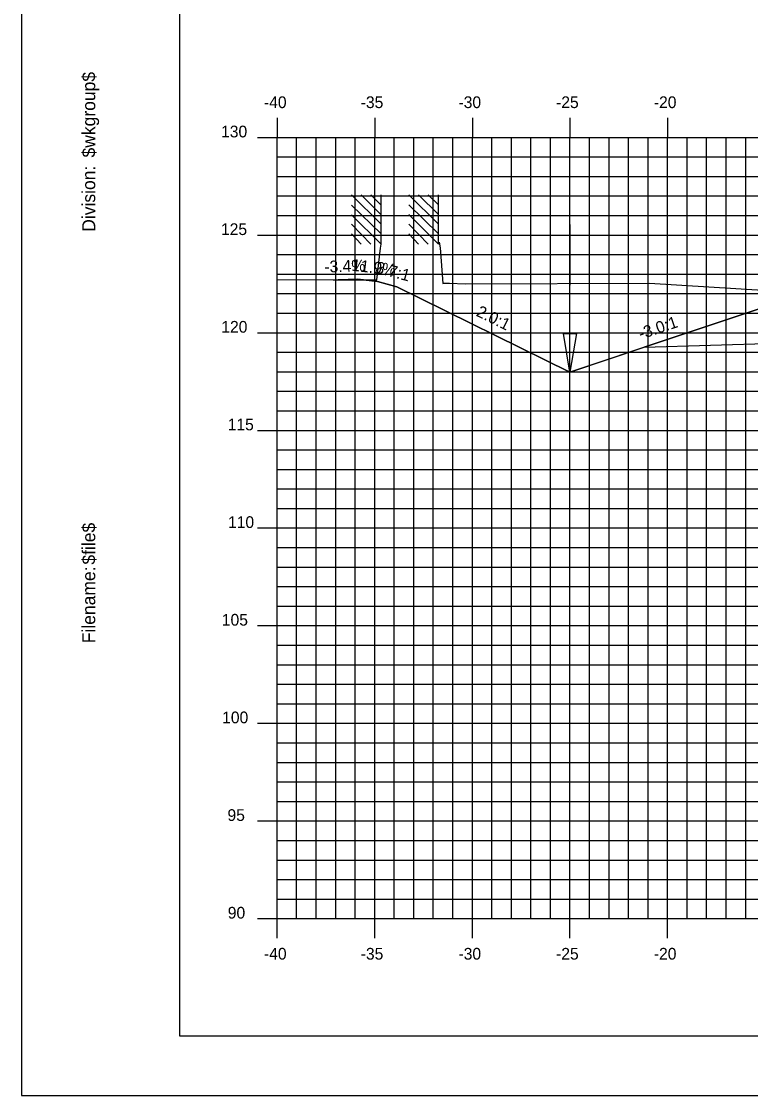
# Model space of a CAD drawing. Extents: x 850598 to 870284, y 366541 to 366651.
# Drawn here: x 853258.9 to 853296.2, y 366541.2 to 366596.2 of the extents above; entities that cross this region are included whole.
import ezdxf

# ---------------------------------------------------------------- set-up
doc = ezdxf.new("R2010")
doc.units = 0
for name, color, linetype in [('ANNOTATION', 7, 'Continuous'), ('BORDER', 7, 'Continuous'), ('D_Drainage_Ditch_Line', 7, 'Continuous'), ('D_Roadway_Centerline', 7, 'Continuous'), ('D_Roadway_SlopeLines', 7, 'Continuous'), ('D_Roadway_SubGrade', 7, 'Continuous'), ('H_V ANNOTATION', 7, 'Continuous'), ('MAJOR', 7, 'Continuous'), ('MINOR', 7, 'Continuous'), ('PLOT BOUNDARY', 7, 'Continuous'), ('S_Buildings', 7, 'Continuous'), ('S_Roadway_Centerline', 7, 'Continuous')]:
    doc.layers.add(name, color=color, linetype=linetype)

msp = doc.modelspace()

# ---------------------------------------------------------------- linework, layer by layer
at = {"layer": 'BORDER'}
for p, q in [((853266.976, 366649.225), (853266.976, 366544.225)), ((853266.976, 366544.225), (853426.976, 366544.225))]:
    msp.add_line(p, q, dxfattribs=at)
at = {"layer": 'D_Drainage_Ditch_Line'}
msp.add_line((853286.975, 366579.523), (853286.976, 366585.767), dxfattribs=at)
msp.add_lwpolyline([(853286.647, 366580.18), (853287.304, 366580.18), (853286.975, 366578.211)], close=True, dxfattribs=at)
at = {"layer": 'D_Roadway_Centerline'}
msp.add_lwpolyline([(853275.109, 366582.924), (853276.109, 366582.958), (853277.109, 366582.839), (853278.109, 366582.568), (853286.975, 366578.211), (853290.778, 366579.478), (853296.975, 366581.544), (853300.975, 366581.784), (853311.975, 366582.114), (853322.975, 366581.784), (853326.975, 366581.544), (853328.975, 366581.424), (853334.975, 366579.424), (853378.624, 366568.225), (853392.147, 366564.756), (853402.009, 366562.225), (853406.009, 366562.225)], dxfattribs=at)
at = {"layer": 'D_Roadway_SlopeLines'}
for points in [[(853286.975, 366578.211), (853278.109, 366582.568), (853277.109, 366582.839), (853276.109, 366582.958), (853275.109, 366582.924)], [(853300.975, 366581.784), (853296.975, 366581.544), (853286.975, 366578.211)]]:
    msp.add_lwpolyline(points, dxfattribs=at)
at = {"layer": 'D_Roadway_SubGrade'}
msp.add_lwpolyline([(853300.975, 366581.284), (853299.975, 366581.224), (853299.975, 366581.474), (853296.975, 366581.294), (853296.975, 366581.544), (853290.778, 366579.478), (853300.975, 366579.784)], close=True, dxfattribs=at)
at = {"layer": 'MAJOR'}
for p, q in [((853271.975, 366591.227), (853271.975, 366590.225)), ((853271.975, 366591.227), (853271.975, 366590.225)), ((853276.975, 366591.227), (853276.975, 366590.225)), ((853276.975, 366591.227), (853276.975, 366590.225)), ((853281.975, 366591.227), (853281.975, 366590.225)), ((853281.975, 366591.227), (853281.975, 366590.225)), ((853286.975, 366591.227), (853286.975, 366590.225)), ((853286.975, 366591.227), (853286.975, 366590.225)), ((853291.975, 366591.227), (853291.975, 366590.225)), ((853291.975, 366591.227), (853291.975, 366590.225)), ((853270.973, 366590.225), (853271.975, 366590.225)), ((853270.973, 366590.225), (853271.975, 366590.225)), ((853271.975, 366590.225), (853411.975, 366590.225)), ((853271.975, 366550.225), (853271.975, 366590.225)), ((853271.975, 366550.225), (853271.975, 366590.225)), ((853271.975, 366590.225), (853411.975, 366590.225)), ((853271.975, 366590.225), (853411.975, 366590.225)), ((853271.975, 366550.225), (853271.975, 366590.225)), ((853271.975, 366550.225), (853271.975, 366590.225)), ((853271.975, 366590.225), (853411.975, 366590.225)), ((853276.975, 366550.225), (853276.975, 366590.225)), ((853276.975, 366550.225), (853276.975, 366590.225)), ((853281.975, 366550.225), (853281.975, 366590.225)), ((853281.975, 366550.225), (853281.975, 366590.225)), ((853286.975, 366550.225), (853286.975, 366590.225)), ((853286.975, 366550.225), (853286.975, 366590.225)), ((853291.975, 366550.225), (853291.975, 366590.225)), ((853291.975, 366550.225), (853291.975, 366590.225)), ((853270.973, 366585.225), (853271.975, 366585.225)), ((853270.973, 366585.225), (853271.975, 366585.225)), ((853271.975, 366585.225), (853411.975, 366585.225)), ((853271.975, 366585.225), (853411.975, 366585.225)), ((853270.973, 366580.225), (853271.975, 366580.225)), ((853270.973, 366580.225), (853271.975, 366580.225)), ((853271.975, 366580.225), (853411.975, 366580.225)), ((853271.975, 366580.225), (853411.975, 366580.225)), ((853270.973, 366575.225), (853271.975, 366575.225)), ((853270.973, 366575.225), (853271.975, 366575.225)), ((853271.975, 366575.225), (853411.975, 366575.225)), ((853271.975, 366575.225), (853411.975, 366575.225)), ((853270.973, 366570.225), (853271.975, 366570.225)), ((853270.973, 366570.225), (853271.975, 366570.225)), ((853271.975, 366570.225), (853411.975, 366570.225)), ((853271.975, 366570.225), (853411.975, 366570.225)), ((853270.973, 366565.225), (853271.975, 366565.225)), ((853270.973, 366565.225), (853271.975, 366565.225)), ((853271.975, 366565.225), (853411.975, 366565.225)), ((853271.975, 366565.225), (853411.975, 366565.225)), ((853270.973, 366560.225), (853271.975, 366560.225)), ((853270.973, 366560.225), (853271.975, 366560.225)), ((853271.975, 366560.225), (853411.975, 366560.225)), ((853271.975, 366560.225), (853411.975, 366560.225)), ((853270.973, 366555.225), (853271.975, 366555.225)), ((853270.973, 366555.225), (853271.975, 366555.225)), ((853271.975, 366555.225), (853411.975, 366555.225)), ((853271.975, 366555.225), (853411.975, 366555.225)), ((853270.973, 366550.225), (853271.975, 366550.225)), ((853270.973, 366550.225), (853271.975, 366550.225)), ((853271.975, 366550.225), (853411.975, 366550.225)), ((853271.975, 366550.225), (853411.975, 366550.225)), ((853271.975, 366549.223), (853271.975, 366550.225)), ((853271.975, 366550.225), (853411.975, 366550.225)), ((853271.975, 366550.225), (853411.975, 366550.225)), ((853271.975, 366549.223), (853271.975, 366550.225)), ((853276.975, 366549.223), (853276.975, 366550.225)), ((853276.975, 366549.223), (853276.975, 366550.225)), ((853281.975, 366549.223), (853281.975, 366550.225)), ((853281.975, 366549.223), (853281.975, 366550.225)), ((853286.975, 366549.223), (853286.975, 366550.225)), ((853286.975, 366549.223), (853286.975, 366550.225)), ((853291.975, 366549.223), (853291.975, 366550.225)), ((853291.975, 366549.223), (853291.975, 366550.225))]:
    msp.add_line(p, q, dxfattribs=at)
at = {"layer": 'MINOR'}
for p, q in [((853272.975, 366550.225), (853272.975, 366590.225)), ((853272.975, 366550.225), (853272.975, 366590.225)), ((853273.975, 366550.225), (853273.975, 366590.225)), ((853273.975, 366550.225), (853273.975, 366590.225)), ((853274.975, 366550.225), (853274.975, 366590.225)), ((853274.975, 366550.225), (853274.975, 366590.225)), ((853275.975, 366550.225), (853275.975, 366590.225)), ((853275.975, 366550.225), (853275.975, 366590.225)), ((853277.975, 366550.225), (853277.975, 366590.225)), ((853277.975, 366550.225), (853277.975, 366590.225)), ((853278.975, 366550.225), (853278.975, 366590.225)), ((853278.975, 366550.225), (853278.975, 366590.225)), ((853279.975, 366550.225), (853279.975, 366590.225)), ((853279.975, 366550.225), (853279.975, 366590.225)), ((853280.975, 366550.225), (853280.975, 366590.225)), ((853280.975, 366550.225), (853280.975, 366590.225)), ((853282.975, 366550.225), (853282.975, 366590.225)), ((853282.975, 366550.225), (853282.975, 366590.225)), ((853283.975, 366550.225), (853283.975, 366590.225)), ((853283.975, 366550.225), (853283.975, 366590.225)), ((853284.975, 366550.225), (853284.975, 366590.225)), ((853284.975, 366550.225), (853284.975, 366590.225)), ((853285.975, 366550.225), (853285.975, 366590.225)), ((853285.975, 366550.225), (853285.975, 366590.225)), ((853287.975, 366550.225), (853287.975, 366590.225)), ((853287.975, 366550.225), (853287.975, 366590.225)), ((853288.975, 366550.225), (853288.975, 366590.225)), ((853288.975, 366550.225), (853288.975, 366590.225)), ((853289.975, 366550.225), (853289.975, 366590.225)), ((853289.975, 366550.225), (853289.975, 366590.225)), ((853290.975, 366550.225), (853290.975, 366590.225)), ((853290.975, 366550.225), (853290.975, 366590.225)), ((853292.975, 366550.225), (853292.975, 366590.225)), ((853292.975, 366550.225), (853292.975, 366590.225)), ((853293.975, 366550.225), (853293.975, 366590.225)), ((853293.975, 366550.225), (853293.975, 366590.225)), ((853294.975, 366550.225), (853294.975, 366590.225)), ((853294.975, 366550.225), (853294.975, 366590.225)), ((853295.975, 366550.225), (853295.975, 366590.225)), ((853295.975, 366550.225), (853295.975, 366590.225)), ((853271.975, 366589.225), (853411.975, 366589.225)), ((853271.975, 366589.225), (853272.977, 366589.225)), ((853271.975, 366589.225), (853411.975, 366589.225)), ((853271.975, 366589.225), (853272.977, 366589.225)), ((853271.975, 366588.225), (853411.975, 366588.225)), ((853271.975, 366588.225), (853272.977, 366588.225)), ((853271.975, 366588.225), (853411.975, 366588.225)), ((853271.975, 366588.225), (853272.977, 366588.225)), ((853271.975, 366587.225), (853411.975, 366587.225)), ((853271.975, 366587.225), (853272.977, 366587.225)), ((853271.975, 366587.225), (853411.975, 366587.225)), ((853271.975, 366587.225), (853272.977, 366587.225)), ((853271.975, 366586.225), (853411.975, 366586.225)), ((853271.975, 366586.225), (853272.977, 366586.225)), ((853271.975, 366586.225), (853411.975, 366586.225)), ((853271.975, 366586.225), (853272.977, 366586.225)), ((853271.975, 366584.225), (853411.975, 366584.225)), ((853271.975, 366584.225), (853272.977, 366584.225)), ((853271.975, 366584.225), (853411.975, 366584.225)), ((853271.975, 366584.225), (853272.977, 366584.225)), ((853271.975, 366583.225), (853411.975, 366583.225)), ((853271.975, 366583.225), (853272.977, 366583.225)), ((853271.975, 366583.225), (853411.975, 366583.225)), ((853271.975, 366583.225), (853272.977, 366583.225)), ((853271.975, 366582.225), (853411.975, 366582.225)), ((853271.975, 366582.225), (853272.977, 366582.225)), ((853271.975, 366582.225), (853411.975, 366582.225)), ((853271.975, 366582.225), (853272.977, 366582.225)), ((853271.975, 366581.225), (853411.975, 366581.225)), ((853271.975, 366581.225), (853272.977, 366581.225)), ((853271.975, 366581.225), (853411.975, 366581.225)), ((853271.975, 366581.225), (853272.977, 366581.225)), ((853271.975, 366579.225), (853411.975, 366579.225)), ((853271.975, 366579.225), (853272.977, 366579.225)), ((853271.975, 366579.225), (853411.975, 366579.225)), ((853271.975, 366579.225), (853272.977, 366579.225)), ((853271.975, 366578.225), (853411.975, 366578.225)), ((853271.975, 366578.225), (853272.977, 366578.225)), ((853271.975, 366578.225), (853411.975, 366578.225)), ((853271.975, 366578.225), (853272.977, 366578.225)), ((853271.975, 366577.225), (853411.975, 366577.225)), ((853271.975, 366577.225), (853272.977, 366577.225)), ((853271.975, 366577.225), (853411.975, 366577.225)), ((853271.975, 366577.225), (853272.977, 366577.225)), ((853271.975, 366576.225), (853411.975, 366576.225)), ((853271.975, 366576.225), (853272.977, 366576.225)), ((853271.975, 366576.225), (853411.975, 366576.225)), ((853271.975, 366576.225), (853272.977, 366576.225)), ((853271.975, 366574.225), (853411.975, 366574.225)), ((853271.975, 366574.225), (853272.977, 366574.225)), ((853271.975, 366574.225), (853411.975, 366574.225)), ((853271.975, 366574.225), (853272.977, 366574.225)), ((853271.975, 366573.225), (853411.975, 366573.225)), ((853271.975, 366573.225), (853272.977, 366573.225)), ((853271.975, 366573.225), (853411.975, 366573.225)), ((853271.975, 366573.225), (853272.977, 366573.225)), ((853271.975, 366572.225), (853411.975, 366572.225)), ((853271.975, 366572.225), (853272.977, 366572.225)), ((853271.975, 366572.225), (853411.975, 366572.225)), ((853271.975, 366572.225), (853272.977, 366572.225)), ((853271.975, 366571.225), (853411.975, 366571.225)), ((853271.975, 366571.225), (853272.977, 366571.225)), ((853271.975, 366571.225), (853411.975, 366571.225)), ((853271.975, 366571.225), (853272.977, 366571.225)), ((853271.975, 366569.225), (853411.975, 366569.225)), ((853271.975, 366569.225), (853272.977, 366569.225)), ((853271.975, 366569.225), (853411.975, 366569.225)), ((853271.975, 366569.225), (853272.977, 366569.225)), ((853271.975, 366568.225), (853411.975, 366568.225)), ((853271.975, 366568.225), (853272.977, 366568.225)), ((853271.975, 366568.225), (853411.975, 366568.225)), ((853271.975, 366568.225), (853272.977, 366568.225)), ((853271.975, 366567.225), (853411.975, 366567.225)), ((853271.975, 366567.225), (853272.977, 366567.225)), ((853271.975, 366567.225), (853411.975, 366567.225)), ((853271.975, 366567.225), (853272.977, 366567.225)), ((853271.975, 366566.225), (853411.975, 366566.225)), ((853271.975, 366566.225), (853272.977, 366566.225)), ((853271.975, 366566.225), (853411.975, 366566.225)), ((853271.975, 366566.225), (853272.977, 366566.225)), ((853271.975, 366564.225), (853411.975, 366564.225)), ((853271.975, 366564.225), (853272.977, 366564.225)), ((853271.975, 366564.225), (853411.975, 366564.225)), ((853271.975, 366564.225), (853272.977, 366564.225)), ((853271.975, 366563.225), (853411.975, 366563.225)), ((853271.975, 366563.225), (853272.977, 366563.225)), ((853271.975, 366563.225), (853411.975, 366563.225)), ((853271.975, 366563.225), (853272.977, 366563.225)), ((853271.975, 366562.225), (853411.975, 366562.225)), ((853271.975, 366562.225), (853272.977, 366562.225)), ((853271.975, 366562.225), (853411.975, 366562.225)), ((853271.975, 366562.225), (853272.977, 366562.225)), ((853271.975, 366561.225), (853411.975, 366561.225)), ((853271.975, 366561.225), (853272.977, 366561.225)), ((853271.975, 366561.225), (853411.975, 366561.225)), ((853271.975, 366561.225), (853272.977, 366561.225)), ((853271.975, 366559.225), (853411.975, 366559.225)), ((853271.975, 366559.225), (853272.977, 366559.225)), ((853271.975, 366559.225), (853411.975, 366559.225)), ((853271.975, 366559.225), (853272.977, 366559.225)), ((853271.975, 366558.225), (853411.975, 366558.225)), ((853271.975, 366558.225), (853272.977, 366558.225)), ((853271.975, 366558.225), (853411.975, 366558.225)), ((853271.975, 366558.225), (853272.977, 366558.225)), ((853271.975, 366557.225), (853411.975, 366557.225)), ((853271.975, 366557.225), (853272.977, 366557.225)), ((853271.975, 366557.225), (853411.975, 366557.225)), ((853271.975, 366557.225), (853272.977, 366557.225)), ((853271.975, 366556.225), (853411.975, 366556.225)), ((853271.975, 366556.225), (853272.977, 366556.225)), ((853271.975, 366556.225), (853411.975, 366556.225)), ((853271.975, 366556.225), (853272.977, 366556.225)), ((853271.975, 366554.225), (853411.975, 366554.225)), ((853271.975, 366554.225), (853272.977, 366554.225)), ((853271.975, 366554.225), (853411.975, 366554.225)), ((853271.975, 366554.225), (853272.977, 366554.225)), ((853271.975, 366553.225), (853411.975, 366553.225)), ((853271.975, 366553.225), (853272.977, 366553.225)), ((853271.975, 366553.225), (853411.975, 366553.225)), ((853271.975, 366553.225), (853272.977, 366553.225)), ((853271.975, 366552.225), (853411.975, 366552.225)), ((853271.975, 366552.225), (853272.977, 366552.225)), ((853271.975, 366552.225), (853411.975, 366552.225)), ((853271.975, 366552.225), (853272.977, 366552.225)), ((853271.975, 366551.225), (853411.975, 366551.225)), ((853271.975, 366551.225), (853272.977, 366551.225)), ((853271.975, 366551.225), (853411.975, 366551.225)), ((853271.975, 366551.225), (853272.977, 366551.225))]:
    msp.add_line(p, q, dxfattribs=at)
at = {"layer": 'PLOT BOUNDARY'}
msp.add_lwpolyline([(853258.882, 366541.166), (853428.882, 366541.166), (853428.882, 366651.166), (853258.882, 366651.166)], close=True, dxfattribs=at)
at = {"layer": 'S_Buildings'}
for p, q in [((853277.3, 366585.773), (853275.791, 366587.282)), ((853277.3, 366586.265), (853276.283, 366587.282)), ((853277.3, 366586.757), (853276.775, 366587.282)), ((853277.3, 366584.756), (853277.3, 366587.282)), ((853280.233, 366585.781), (853278.724, 366587.29)), ((853280.233, 366585.289), (853278.724, 366586.765)), ((853280.233, 366586.273), (853279.216, 366587.29)), ((853280.233, 366586.765), (853279.708, 366587.29)), ((853280.233, 366584.764), (853280.233, 366587.29)), ((853277.3, 366585.281), (853275.791, 366586.757)), ((853277.3, 366584.756), (853275.791, 366586.265)), ((853280.233, 366584.764), (853278.724, 366586.273)), ((853276.775, 366584.756), (853275.791, 366585.773)), ((853279.708, 366584.764), (853278.724, 366585.781)), ((853276.283, 366584.756), (853275.791, 366585.281)), ((853279.216, 366584.764), (853278.724, 366585.289))]:
    msp.add_line(p, q, dxfattribs=at)
at = {"layer": 'S_Roadway_Centerline'}
for points in [[(853271.975, 366582.943), (853271.979, 366582.943), (853274.841, 366582.923), (853277.083, 366582.926), (853277.276, 366584.553), (853277.3, 366584.756)], [(853280.233, 366584.764), (853280.257, 366584.824), (853280.273, 366584.853), (853280.332, 366584.569), (853280.465, 366582.735), (853280.495, 366582.757), (853280.808, 366582.768), (853281.601, 366582.731), (853291.055, 366582.764), (853297.124, 366582.393)]]:
    msp.add_lwpolyline(points, dxfattribs=at)

# ---------------------------------------------------------------- texts
at = {"layer": 'ANNOTATION'}
for s, rotation, p in [('-3.4%', 1.9474, (853274.404, 366583.3)), ('11.9%', 353.238, (853275.765, 366583.405)), ('3.7:1', 344.8295, (853276.971, 366583.313)), ('2.0:1', 333.8307, (853282.127, 366581.108)), ('-3.0:1', 18.4348, (853290.597, 366579.872))]:
    msp.add_text(s, height=0.6, rotation=rotation, dxfattribs=at).set_placement(p)
at = {"layer": 'BORDER'}
for s, p in [('$wkgroup$', (853262.661, 366589.195)), ('Division:', (853262.661, 366585.391)), ('$file$', (853262.661, 366568.351)), ('Filename:', (853262.661, 366564.324))]:
    msp.add_text(s, height=0.6696, rotation=90, dxfattribs=at).set_placement(p)
at = {"layer": 'H_V ANNOTATION'}
for s, p in [('-40', (853271.301, 366591.725)), ('-35', (853276.256, 366591.725)), ('-30', (853281.264, 366591.725)), ('-25', (853286.261, 366591.725)), ('-20', (853291.269, 366591.725)), ('130', (853269.105, 366590.225)), ('125', (853269.1, 366585.225)), ('120', (853269.116, 366580.225)), ('115', (853269.443, 366575.225)), ('110', (853269.459, 366570.225)), ('105', (853269.143, 366565.225)), ('100', (853269.159, 366560.225)), ('95', (853269.432, 366555.225)), ('90', (853269.448, 366550.225)), ('-40', (853271.301, 366548.125)), ('-35', (853276.256, 366548.125)), ('-30', (853281.264, 366548.125)), ('-25', (853286.261, 366548.125)), ('-20', (853291.269, 366548.125))]:
    msp.add_text(s, height=0.6, dxfattribs=at).set_placement(p)

doc.saveas('drawing.dxf')
